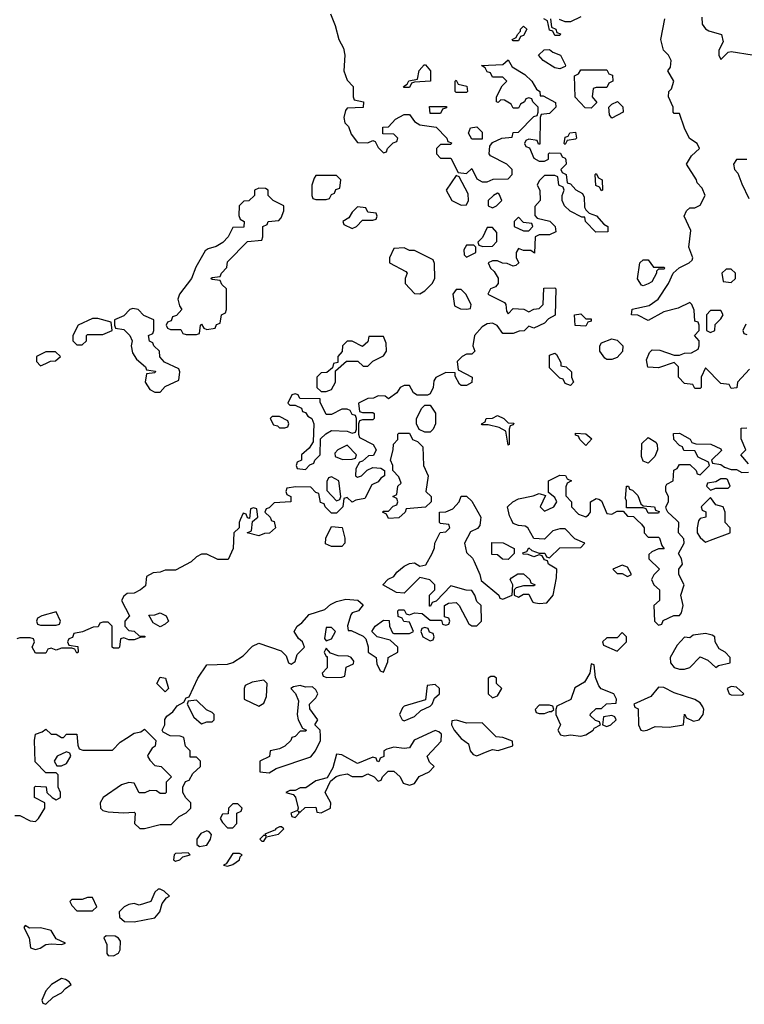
# Model space of a CAD drawing. Header units: inches. Extents: x 2701323 to 2964515, y 494916 to 722124.
# Tile 437 of 656: x 2861869 to 2864660, y 598134 to 601927. Entities that reach past the tile are written whole.
import ezdxf

# ---------------------------------------------------------------- set-up
doc = ezdxf.new("R2010")
doc.units = ezdxf.units.IN
doc.header["$MEASUREMENT"] = 0
doc.layers.add('C8569', color=7, linetype='Continuous')
doc.layers.add('C8660', color=7, linetype='Continuous')

msp = doc.modelspace()

# ---------------------------------------------------------------- linework, layer by layer
at = {"layer": 'C8569', "color": 2, "elevation": 2}
for points in [[(2861850, 598861), (2861870, 598861), (2861910, 598841), (2861930, 598838), (2861942, 598850), (2861966, 598890), (2861966, 598910), (2861926, 598930), (2861926, 598970), (2861930, 598974), (2861971.6, 598971.6), (2861974, 598950), (2861994, 598930), (2862010, 598922), (2862026, 598930), (2862026, 598950), (2862018, 598970), (2862018, 599018), (2862010, 599026), (2861970, 599026), (2861928.4, 599068.4), (2861926, 599150), (2861930, 599174), (2861956.4, 599183.6), (2861970, 599194), (2861990, 599174), (2862010, 599174), (2862030, 599162), (2862038, 599162), (2862050, 599174), (2862090, 599174), (2862092.7, 599132.7), (2862098, 599118), (2862112.7, 599112.7), (2862227.3, 599112.7), (2862256.4, 599143.6), (2862280.2, 599159.8), (2862310, 599178), (2862336.4, 599183.6), (2862350, 599194), (2862394, 599150), (2862391, 599129), (2862379.6, 599120.4), (2862363.6, 599096.4), (2862362, 599090), (2862370, 599074), (2862390, 599054), (2862414, 599050), (2862454, 599010), (2862434, 598990), (2862434, 598950), (2862430, 598946), (2862410, 598946), (2862396.4, 598956.4), (2862370, 598958), (2862351.6, 598948.4), (2862330, 598948), (2862310, 598986), (2862290, 598988), (2862261, 598979), (2862191.3, 598930), (2862178.8, 598910), (2862181, 598890), (2862190, 598881), (2862210, 598874.8), (2862269, 598871), (2862310, 598874), (2862314, 598870), (2862312, 598830), (2862331.6, 598811.6), (2862350, 598811.3), (2862410, 598826.8), (2862452.9, 598827.1), (2862483.1, 598856.9), (2862510, 598872), (2862528, 598890), (2862528, 598910), (2862509, 598929), (2862498, 598950), (2862498, 598970), (2862507.3, 598992.7), (2862522, 598998), (2862536.4, 599023.6), (2862566, 599050), (2862566, 599070), (2862550, 599086), (2862526, 599086), (2862526, 599110), (2862508.4, 599128.4), (2862502, 599162), (2862487.3, 599167.3), (2862448.4, 599168.4), (2862422, 599182), (2862418, 599190), (2862428, 599210), (2862428.4, 599231.6), (2862436.4, 599243.6), (2862459, 599261), (2862476.4, 599283.6), (2862502, 599298), (2862510, 599314), (2862522, 599318), (2862555.3, 599390), (2862590, 599442), (2862670, 599444.7), (2862690, 599451.3), (2862730, 599476), (2862766.3, 599513.7), (2862790, 599524.7), (2862876, 599496), (2862896, 599476), (2862904.7, 599450), (2862915.3, 599444.7), (2862930, 599454), (2862938, 599482), (2862966, 599510), (2862958, 599530), (2862943.1, 599543.1), (2862926, 599570), (2862938, 599590), (2862956.5, 599603.5), (2862984.7, 599635.3), (2863044.7, 599655.3), (2863066.3, 599673.7), (2863090, 599686), (2863125.6, 599694.4), (2863171, 599691), (2863192.7, 599672.7), (2863174, 599650), (2863150, 599642), (2863145.2, 599634.8), (2863132, 599592), (2863134, 599574), (2863146, 599574), (2863192, 599552), (2863202, 599542), (2863211.1, 599511.1), (2863212, 599490), (2863242, 599470), (2863245.4, 599445.4), (2863258, 599418), (2863270, 599414), (2863287.3, 599452.7), (2863288, 599470), (2863326, 599490), (2863326, 599510), (2863296.4, 599536.4), (2863246, 599550), (2863226, 599570), (2863238, 599590), (2863270, 599614), (2863292.7, 599612.7), (2863294, 599590), (2863304.7, 599564.7), (2863310, 599562), (2863370, 599562), (2863386, 599570), (2863370, 599606), (2863348.4, 599608.4), (2863342, 599622), (2863327.3, 599627.3), (2863326, 599650), (2863330, 599654), (2863350, 599654), (2863358, 599638), (2863370, 599634), (2863390, 599642), (2863419.6, 599639.6), (2863450, 599614), (2863494, 599614), (2863498, 599598), (2863510, 599594), (2863522, 599598), (2863526, 599610), (2863522, 599622), (2863506, 599626), (2863506, 599670), (2863520.4, 599679.6), (2863550, 599682), (2863562, 599670), (2863599.6, 599599.6), (2863610, 599592), (2863630, 599592), (2863648, 599610), (2863646, 599670), (2863630, 599686), (2863622, 599710), (2863610, 599728), (2863588.7, 599728.7), (2863530, 599746), (2863472.7, 599687.3), (2863458, 599682), (2863452, 599668), (2863448, 599668), (2863448, 599710), (2863468, 599730), (2863468.7, 599750), (2863449.1, 599769.1), (2863410, 599778), (2863350, 599718), (2863320.4, 599720.4), (2863268, 599750), (2863288.9, 599771.1), (2863310, 599782), (2863321.2, 599798.8), (2863350, 599822), (2863370, 599832), (2863390, 599834), (2863410, 599822), (2863432.9, 599827.1), (2863458, 599870), (2863467.3, 599892.7), (2863468, 599910), (2863488.4, 599951.6), (2863510, 599954), (2863526, 599970), (2863522, 599982), (2863490, 599986), (2863486, 599990), (2863486, 600000)], [(2862718.4, 600000), (2862714, 599990), (2862714, 599970), (2862694, 599950), (2862692, 599890), (2862672.7, 599847.3), (2862632.7, 599847.3), (2862590, 599868), (2862570, 599868), (2862550, 599858), (2862530, 599838), (2862470, 599806), (2862430, 599806), (2862410, 599798), (2862383.6, 599796.4), (2862358, 599782), (2862354, 599746), (2862334, 599730), (2862310, 599718), (2862283.6, 599716.4), (2862270, 599706), (2862262, 599690), (2862292, 599630), (2862274, 599610), (2862274, 599590), (2862290, 599574), (2862310, 599572), (2862330, 599554), (2862351.6, 599551.6), (2862351.6, 599548.4), (2862332.7, 599547.3), (2862310, 599538), (2862290, 599538), (2862270, 599546), (2862258, 599542), (2862254, 599510), (2862250, 599506), (2862230, 599506), (2862226, 599510), (2862226, 599590), (2862210, 599606), (2862190, 599606), (2862178, 599602), (2862171.6, 599588.4), (2862152.7, 599587.3), (2862111.6, 599568.4), (2862078, 599562), (2862072.7, 599547.3), (2862058, 599542), (2862054, 599530), (2862058, 599518), (2862092.7, 599512.7), (2862094, 599490), (2862090, 599486), (2862082, 599502), (2862070, 599506), (2862030, 599506), (2862010, 599498), (2861990, 599506), (2861978, 599502), (2861970, 599486), (2861930, 599486), (2861918, 599510), (2861926, 599530), (2861922, 599542), (2861910, 599546), (2861870, 599546), (2861858, 599542)], [(2862837.3, 600000), (2862838, 599998), (2862850, 599994), (2862854, 599970), (2862831.6, 599948.4), (2862812.7, 599947.3), (2862790, 599938), (2862746, 599950), (2862762, 599958), (2862766, 599994), (2862773.5, 600000)], [(2863643.8, 600000), (2863642, 599978), (2863632.7, 599967.3), (2863605.4, 599954.6), (2863582, 599910), (2863590, 599874), (2863612.7, 599852.7), (2863619.6, 599839.6), (2863642, 599790), (2863646, 599766), (2863714, 599710), (2863718, 599698), (2863730, 599694), (2863766, 599710), (2863768, 599750), (2863758, 599770), (2863763.1, 599776.9), (2863788.4, 599791.6), (2863810, 599792), (2863834, 599770), (2863838, 599758), (2863854, 599750), (2863850, 599746), (2863810, 599746), (2863782, 599738), (2863774, 599730), (2863774, 599710), (2863790, 599702), (2863810, 599714), (2863830, 599714), (2863844.7, 599684.7), (2863850, 599682), (2863870, 599678), (2863899, 599681), (2863924, 599710), (2863936.4, 599776.4), (2863938, 599810), (2863906, 599830), (2863902, 599842), (2863890, 599846), (2863882, 599862), (2863870, 599866), (2863850, 599858), (2863827.3, 599867.3), (2863808.4, 599868.4), (2863807.3, 599872.7), (2863822, 599878), (2863830, 599892), (2863842, 599882), (2863870, 599872), (2863891.6, 599871.6), (2863898, 599858), (2863910, 599854), (2863950, 599892), (2864030, 599894), (2864046, 599910), (2864007.3, 599927.3), (2863970, 599966), (2863950, 599966), (2863922, 599958), (2863890, 599926), (2863850, 599928), (2863826, 599970), (2863816.4, 599976.4), (2863790, 599978), (2863770, 599986), (2863763, 600000)], [(2864246.1, 600000), (2864263.6, 599983.6), (2864274, 599970), (2864274, 599950), (2864290, 599934), (2864330, 599934), (2864334, 599930), (2864342, 599902), (2864351.3, 599888.7), (2864330, 599888), (2864303.6, 599876.4), (2864292.7, 599867.3), (2864292, 599850), (2864334, 599810), (2864311.6, 599788.4), (2864302, 599770), (2864312, 599750), (2864334, 599730), (2864334, 599690), (2864312, 599670), (2864314, 599610), (2864330, 599594), (2864342, 599598), (2864347.3, 599612.7), (2864388.4, 599631.6), (2864410, 599632), (2864418, 599642), (2864424, 599670), (2864415.3, 599710), (2864428.7, 599750), (2864408, 599790), (2864408, 599810), (2864422, 599830), (2864418, 599850), (2864406, 599870), (2864428, 599910), (2864427.3, 599927.3), (2864406, 599950), (2864408, 599990), (2864397.5, 600000)], [(2864486, 600000), (2864483.6, 599996.4), (2864478, 599970), (2864478, 599950), (2864490, 599932), (2864510, 599914), (2864530, 599922), (2864606, 599950), (2864606, 599970), (2864586, 599990), (2864586, 600000)]]:
    msp.add_lwpolyline(points, dxfattribs=at)
for points in [[(2863070, 599898), (2863047.3, 599907.3), (2863048, 599930), (2863070, 599974), (2863111, 599971), (2863122, 599930), (2863122, 599910), (2863110, 599898)], [(2863750, 599848), (2863728.4, 599848.4), (2863710, 599866), (2863687.3, 599867.3), (2863687.3, 599912.7), (2863731.6, 599911.6), (2863774, 599890), (2863774, 599870)], [(2864190, 599826), (2864154, 599810), (2864170, 599794), (2864190, 599794), (2864210, 599782), (2864226, 599790), (2864210, 599818)], [(2862010, 599646), (2861954, 599630), (2861938, 599622), (2861934, 599610), (2861938, 599598), (2861950, 599594), (2862010, 599594), (2862022, 599598), (2862026, 599610)], [(2862410, 599588), (2862383.1, 599603.1), (2862367.3, 599632.7), (2862390, 599634), (2862410, 599642), (2862434, 599630), (2862442, 599610), (2862430, 599598)], [(2863070, 599586), (2863050, 599586), (2863043.6, 599543.6), (2863050, 599534), (2863070, 599542), (2863086, 599570)], [(2863430, 599586), (2863418, 599582), (2863414, 599570), (2863422, 599550), (2863450, 599534), (2863462, 599538), (2863466, 599550), (2863462, 599562), (2863447.3, 599567.3), (2863442, 599582)], [(2864190, 599566), (2864170, 599546), (2864130, 599546), (2864114, 599530), (2864118, 599518), (2864170, 599494), (2864206, 599530), (2864206, 599550)], [(2864510, 599562), (2864463.6, 599556.4), (2864450, 599546), (2864430, 599548), (2864402, 599518), (2864374.8, 599470), (2864376, 599450), (2864390, 599431.3), (2864410, 599424.7), (2864430, 599424.7), (2864450, 599432), (2864490, 599472), (2864519.8, 599459.8), (2864550, 599432), (2864561.2, 599438.8), (2864606, 599450), (2864606, 599470), (2864586, 599490), (2864563.1, 599503.1), (2864548, 599530), (2864546, 599550), (2864536.4, 599556.4)], [(2863050, 599506), (2863042, 599490), (2863050, 599474), (2863054, 599474), (2863054, 599430), (2863034, 599410), (2863038, 599398), (2863052.7, 599392.7), (2863110, 599394), (2863122, 599398), (2863127.3, 599432.7), (2863154.6, 599445.4), (2863156.4, 599456.4), (2863146, 599470), (2863134.6, 599474.6), (2863096.4, 599476.4), (2863066, 599486)], [(2864070, 599446), (2864064.7, 599410), (2864044.7, 599375.3), (2864007.5, 599352.5), (2863991.3, 599308.7), (2863938, 599282), (2863934, 599270), (2863934, 599250), (2863952, 599210), (2863942, 599190), (2863951.6, 599171.6), (2863967.7, 599167.7), (2863990, 599172), (2864030, 599167.3), (2864050, 599172), (2864078, 599190), (2864082, 599198), (2864106, 599210), (2864102, 599222), (2864087.3, 599227.3), (2864066, 599246), (2864067.3, 599252.7), (2864090, 599274), (2864110, 599274), (2864128.9, 599291.1), (2864166, 599294), (2864168, 599310), (2864158, 599330), (2864108.7, 599348.7), (2864100.2, 599360.2), (2864087.3, 599392.7), (2864082, 599442)], [(2862430, 599338), (2862398, 599370), (2862410, 599394), (2862431.3, 599390), (2862442, 599350)], [(2862810, 599382), (2862764.5, 599375.5), (2862738, 599362), (2862734, 599350), (2862734, 599310), (2862790, 599282), (2862810, 599294), (2862820.4, 599319.6), (2862822, 599370)], [(2863696.4, 599396.4), (2863683.6, 599396.4), (2863674, 599390), (2863674, 599330), (2863690, 599314), (2863710, 599322), (2863726, 599350), (2863706, 599370), (2863706, 599390)], [(2862950, 599362), (2862923.6, 599356.4), (2862914, 599350), (2862931.6, 599331.6), (2862943.6, 599303.6), (2862938, 599250), (2862942, 599230), (2862958, 599198), (2862974, 599190), (2862970, 599186), (2862950, 599186), (2862930, 599166), (2862918, 599162), (2862914, 599150), (2862890, 599128), (2862870, 599118), (2862834, 599110), (2862831.3, 599088.7), (2862794, 599070), (2862794, 599030), (2862830, 599026), (2862857.2, 599042.8), (2862990, 599086.8), (2863008, 599110), (2863028, 599150), (2863027.3, 599167.3), (2863026, 599190), (2863006, 599210), (2863018, 599230), (2862987.3, 599272.7), (2862986, 599290), (2863010, 599314), (2863018, 599330), (2863010, 599346), (2862996.4, 599356.4), (2862970, 599355.3)], [(2863470, 599366), (2863438, 599362), (2863432.7, 599307.3), (2863350, 599282), (2863343.5, 599276.5), (2863332, 599250), (2863342, 599230), (2863350, 599226), (2863390, 599242.8), (2863414.6, 599265.4), (2863450, 599282), (2863458, 599290), (2863467.3, 599312.7), (2863486, 599330), (2863486, 599350)], [(2864330, 599355.3), (2864299.8, 599320.2), (2864234, 599290), (2864238, 599278), (2864251.6, 599271.6), (2864252, 599210), (2864262, 599190), (2864270, 599187.7), (2864286, 599190), (2864316.4, 599203.6), (2864370, 599201), (2864426, 599210), (2864430, 599252), (2864438, 599238), (2864464.7, 599224.7), (2864486, 599230), (2864502, 599250), (2864504, 599270), (2864500.2, 599280.2), (2864490, 599295.3), (2864470, 599308.7), (2864390, 599334), (2864350, 599354)], [(2864610, 599358), (2864594, 599350), (2864602, 599330), (2864610, 599326), (2864650, 599324.7), (2864658, 599330), (2864630, 599355.3)], [(2862550, 599306), (2862518, 599302), (2862514, 599290), (2862539.6, 599239.6), (2862570, 599214), (2862590, 599222), (2862610, 599222), (2862618, 599230), (2862618, 599250), (2862610, 599258), (2862588.9, 599268.9)], [(2863910, 599286), (2863870, 599286), (2863854, 599270), (2863858, 599258), (2863870, 599254), (2863890, 599254), (2863910, 599262), (2863918, 599262), (2863926, 599270), (2863922, 599282)], [(2863552, 599228), (2863534, 599226), (2863532, 599210), (2863542, 599190), (2863570, 599158), (2863597.3, 599137.3), (2863604.7, 599110), (2863616, 599096), (2863630, 599091), (2863670, 599107.7), (2863690, 599116), (2863711.6, 599111.6), (2863768, 599130), (2863767.3, 599147.3), (2863730, 599162), (2863704.7, 599164.7), (2863650, 599218), (2863590, 599217.2)], [(2864150, 599246), (2864118, 599242), (2864114, 599210), (2864130, 599204.7), (2864146, 599210), (2864166, 599230), (2864162, 599242)], [(2863470, 599189), (2863388, 599152), (2863370, 599122), (2863350, 599119), (2863310, 599124), (2863283.5, 599116.5), (2863272, 599110), (2863271.6, 599088.4), (2863258, 599082), (2863252, 599068), (2863246, 599070), (2863242, 599082), (2863230, 599086), (2863170, 599062), (2863110, 599095.3), (2863090, 599098), (2863075.3, 599044.7), (2863054, 599006), (2863010, 598995.3), (2862971.6, 598968.4), (2862950, 598968), (2862930, 598958), (2862910, 598958), (2862894, 598950), (2862922, 598942), (2862931.6, 598931.6), (2862942, 598890), (2862939.6, 598880.4), (2862914, 598870), (2862918, 598858), (2862930, 598854), (2862946, 598870), (2862942, 598878), (2862950, 598874), (2862968.4, 598891.6), (2863010, 598894), (2863014, 598874), (2863030, 598872), (2863066, 598890), (2863068, 598910), (2863046, 598950), (2863066, 598994), (2863088, 599012), (2863103.1, 599016.9), (2863130, 599022), (2863150, 599012), (2863190, 599012), (2863210, 599022), (2863234, 599010), (2863250, 598994), (2863262, 598998), (2863266, 599010), (2863288.4, 599031.6), (2863310, 599032), (2863334, 599010), (2863346, 598986), (2863370, 598978), (2863390, 598984.7), (2863408, 599012), (2863446, 599030), (2863466, 599050), (2863447.3, 599067.3), (2863438, 599090), (2863492.7, 599147.3), (2863494, 599174), (2863484, 599184)], [(2862050, 599106), (2862014, 599090), (2862002, 599070), (2862012.7, 599052.7), (2862030, 599052), (2862050, 599062), (2862066, 599090), (2862062, 599102)], [(2862710, 598906), (2862690, 598906), (2862674, 598890), (2862672.7, 598867.3), (2862650, 598866), (2862642, 598850), (2862650, 598834), (2862670, 598814), (2862690, 598814), (2862706, 598830), (2862706, 598870), (2862722, 598878), (2862726, 598890)], [(2862878, 598818), (2862870, 598818), (2862854, 598810), (2862854, 598806), (2862814, 598790), (2862818, 598782), (2862810, 598786), (2862794, 598770), (2862802, 598762), (2862810, 598762), (2862820.4, 598779.6), (2862866, 598790), (2862886, 598810)], [(2862590, 598802), (2862567.5, 598792.5), (2862551.3, 598770), (2862552, 598750), (2862562, 598742), (2862590, 598746.8), (2862604, 598770), (2862608, 598788), (2862599, 598799)], [(2862518, 598718), (2862470, 598715.3), (2862464.7, 598710), (2862462, 598690), (2862470, 598686), (2862486, 598690), (2862498, 598702), (2862526, 598710)], [(2862715.3, 598715.3), (2862690, 598715.3), (2862664.7, 598675.3), (2862654, 598670), (2862670, 598666), (2862690, 598672), (2862715.3, 598690), (2862718, 598702), (2862726, 598710)], [(2862150, 598546), (2862130, 598546), (2862110, 598538), (2862070, 598538), (2862062, 598530), (2862070, 598514), (2862090, 598494), (2862150, 598494), (2862166, 598510)], [(2862410, 598578), (2862402, 598578), (2862390, 598566), (2862374, 598530), (2862330, 598515.3), (2862310, 598522), (2862290, 598519), (2862272, 598510), (2862252, 598490), (2862254, 598470), (2862272.7, 598452.7), (2862310, 598452), (2862390, 598467.3), (2862408.7, 598490), (2862418, 598522), (2862435.3, 598544.7), (2862446, 598550), (2862426, 598570)], [(2861890, 598438), (2861884.7, 598430), (2861906, 598390), (2861911, 598351), (2861930, 598344.9), (2861948, 598350), (2861970, 598364), (2861990, 598367.3), (2862030, 598364.7), (2862046, 598370), (2862010, 598386), (2861990, 598418), (2861950, 598428.7), (2861907.3, 598427.3)], [(2862202, 598398), (2862194, 598390), (2862204.7, 598364.7), (2862204.7, 598330), (2862210, 598322), (2862230, 598321), (2862250, 598331.3), (2862256.6, 598343.4), (2862257, 598377), (2862250, 598388.7), (2862236.4, 598396.4)], [(2862030, 598233.2), (2861992, 598210), (2861970, 598186), (2861954, 598150), (2861958, 598138), (2861970, 598134), (2861998, 598162), (2862030, 598178), (2862045.2, 598194.8), (2862068, 598210), (2862060.4, 598220.4), (2862046, 598230)]]:
    msp.add_lwpolyline(points, close=True, dxfattribs=at)
at = {"layer": 'C8660', "color": 2, "elevation": 2}
for points in [[(2863066, 601950), (2863084.7, 601904.7), (2863098, 601850), (2863116.9, 601816.9), (2863122, 601790), (2863118, 601730), (2863130, 601694), (2863154, 601670), (2863154, 601630), (2863158, 601618), (2863194, 601610), (2863191.6, 601588.4), (2863130, 601586), (2863123.6, 601576.4), (2863118, 601550), (2863122, 601530), (2863135.3, 601515.3), (2863146.4, 601486.4), (2863170, 601454), (2863210, 601452), (2863230, 601462), (2863238, 601458), (2863250, 601434), (2863270, 601414), (2863282, 601418), (2863286, 601430), (2863307.3, 601452.7), (2863322, 601458), (2863326, 601470), (2863310, 601486), (2863267.3, 601487.3), (2863267.3, 601512.7), (2863290, 601514), (2863316.4, 601543.6), (2863350, 601562), (2863370, 601562), (2863390, 601534), (2863410, 601522), (2863472.7, 601512.7), (2863514, 601470), (2863518, 601458), (2863532.7, 601452.7), (2863530, 601446), (2863490, 601446), (2863474, 601430), (2863474, 601410), (2863490, 601394), (2863530, 601394), (2863558, 601338), (2863590, 601334), (2863610, 601354), (2863630, 601314), (2863650, 601302), (2863670, 601302), (2863692.7, 601312.7), (2863750, 601314), (2863766, 601330), (2863766, 601350), (2863746, 601370), (2863682, 601402), (2863678, 601410), (2863680.4, 601439.6), (2863690, 601454), (2863726, 601470), (2863766, 601474), (2863770, 601492), (2863790, 601494), (2863850, 601554), (2863862, 601558), (2863866, 601570), (2863866, 601590), (2863846, 601610), (2863842, 601622), (2863830, 601626), (2863818, 601622), (2863814, 601610), (2863798, 601602), (2863790, 601586), (2863770, 601586), (2863762, 601602), (2863736.4, 601616.4), (2863722, 601618), (2863711.6, 601608.4), (2863706, 601610), (2863706, 601630), (2863728, 601672), (2863746, 601690), (2863730, 601706), (2863690, 601706), (2863682, 601722), (2863670, 601726), (2863662, 601742), (2863648, 601750), (2863730, 601754), (2863750, 601772), (2863765.4, 601745.4), (2863815.3, 601715.3), (2863842, 601690), (2863859.6, 601659.6), (2863872, 601650), (2863874, 601634), (2863886, 601634), (2863932.7, 601607.3), (2863934, 601590), (2863910, 601566), (2863878, 601562), (2863874, 601550), (2863872.7, 601447.3), (2863867.3, 601447.3), (2863862, 601462), (2863830, 601466), (2863818, 601462), (2863814, 601450), (2863818, 601438), (2863832.7, 601432.7), (2863850, 601394), (2863870, 601382), (2863890, 601382), (2863906, 601390), (2863906, 601410), (2863910, 601414), (2863952.7, 601412.7), (2863958, 601398), (2863970, 601394), (2863972.7, 601387.3), (2863974, 601370), (2863954, 601350), (2863958, 601338), (2863974, 601330), (2863978, 601298), (2863990, 601294), (2864011.6, 601271.6), (2864036.9, 601256.9), (2864043.6, 601243.6), (2864044.7, 601204.7), (2864050, 601194), (2864062, 601182), (2864091.1, 601171.1), (2864119.6, 601139.6), (2864134, 601130), (2864134, 601110), (2864088.7, 601108.7), (2864048, 601150), (2864046, 601166), (2864034, 601166), (2863988.9, 601188.9), (2863968, 601210), (2863958, 601230), (2863958, 601250), (2863966, 601270), (2863962, 601282), (2863946, 601290), (2863942, 601322), (2863930, 601326), (2863890, 601326), (2863870, 601306), (2863862, 601290), (2863872, 601270), (2863874, 601230), (2863852.7, 601207.3), (2863852.7, 601172.7), (2863862, 601162), (2863911.1, 601151.1), (2863932, 601130), (2863934, 601110), (2863910, 601098), (2863870, 601098), (2863854, 601090), (2863852, 601028), (2863838, 601038), (2863810, 601038), (2863790, 601046), (2863782, 601030), (2863782, 601010), (2863792, 600990), (2863779.6, 600980.4), (2863770, 600978), (2863747.3, 600987.3), (2863728.4, 600988.4), (2863710, 600998), (2863690, 600998), (2863674, 600990), (2863682, 600970), (2863696.9, 600956.9), (2863711.6, 600931.6), (2863712, 600910), (2863702, 600898), (2863682, 600890), (2863672, 600870), (2863736.9, 600836.9), (2863742, 600830), (2863743.6, 600803.6), (2863750, 600794), (2863770, 600814), (2863811.1, 600811.1), (2863830, 600802), (2863850, 600812), (2863870, 600814), (2863886, 600830), (2863887.3, 600892.7), (2863930, 600894), (2863934, 600890), (2863931.1, 600788.9), (2863905.4, 600774.6), (2863890, 600758), (2863850, 600738), (2863830, 600746), (2863811.6, 600728.4), (2863792.7, 600727.3), (2863770, 600718), (2863730, 600718), (2863708.4, 600748.4), (2863690, 600758), (2863670, 600755.3), (2863650, 600744), (2863621, 600710), (2863614, 600670), (2863622, 600650), (2863610, 600638), (2863590, 600638), (2863574, 600630), (2863554, 600610), (2863558, 600578), (2863612, 600550), (2863610.9, 600529.1), (2863590, 600518), (2863570, 600518), (2863563.1, 600523.1), (2863546, 600554), (2863546, 600566), (2863510, 600568), (2863471.6, 600548.4), (2863464.7, 600535.3), (2863462, 600510), (2863450, 600486), (2863439.6, 600480.4), (2863400.4, 600480.4), (2863386, 600490), (2863370, 600518), (2863350, 600518), (2863334, 600510), (2863322, 600490), (2863290, 600466), (2863276.4, 600476.4), (2863250, 600478), (2863231.6, 600468.4), (2863210, 600468), (2863174, 600450), (2863178, 600418), (2863190, 600414), (2863230, 600414), (2863234, 600410), (2863234, 600390), (2863230, 600386), (2863190, 600386), (2863178, 600382), (2863174, 600370), (2863174, 600330), (2863178, 600318), (2863231, 600291), (2863242, 600270), (2863232, 600248), (2863212.7, 600247.3), (2863190, 600226), (2863178, 600222), (2863163.6, 600196.4), (2863162, 600170), (2863170, 600164.7), (2863186, 600170), (2863208, 600192), (2863230, 600202), (2863259.6, 600199.6), (2863274, 600190), (2863274, 600170), (2863259.6, 600160.4), (2863250, 600146), (2863225.4, 600134.6), (2863198, 600082), (2863163.6, 600076.4), (2863150, 600068), (2863130, 600086), (2863118, 600082), (2863114, 600050), (2863090, 600026), (2863070, 600026), (2863046, 600050), (2863042, 600062), (2863027.3, 600067.3), (2863022, 600102), (2863010, 600106), (2862990, 600126), (2862932.7, 600127.3), (2862898, 600122), (2862894, 600110), (2862898, 600098), (2862914, 600090), (2862914, 600070), (2862850, 600066), (2862830, 600046), (2862818, 600042), (2862814, 600030), (2862834, 600010), (2862837.3, 600000)], [(2863914, 601930), (2863918, 601898), (2863934, 601890), (2863938, 601878), (2863952.7, 601872.7), (2863950, 601866), (2863930, 601866), (2863922, 601882), (2863910, 601886), (2863902, 601922), (2863888, 601930)], [(2864030, 601938), (2863990, 601918), (2863970, 601918), (2863948, 601928)], [(2864679.6, 600580.4), (2864634, 600530), (2864631.6, 600508.4), (2864610, 600506), (2864602, 600522), (2864570, 600526), (2864510, 600586), (2864494, 600550), (2864494, 600510), (2864490, 600506), (2864470, 600506), (2864462, 600522), (2864430, 600526), (2864406, 600550), (2864406, 600590), (2864390, 600606), (2864330, 600586), (2864288.4, 600588.4), (2864283.1, 600616.9), (2864294.6, 600645.4), (2864305.2, 600654.8), (2864334.4, 600654.4), (2864390, 600634), (2864410, 600634), (2864430, 600642), (2864456.4, 600643.6), (2864482, 600658), (2864486, 600670), (2864486, 600690), (2864468, 600710), (2864486, 600730), (2864486, 600750), (2864482, 600762), (2864470, 600766), (2864467.3, 600807.3), (2864458, 600830), (2864450, 600838), (2864404.7, 600815.3), (2864350, 600802), (2864290, 600768.7), (2864250, 600788), (2864226, 600790), (2864228.7, 600811.3), (2864294, 600826), (2864328, 600850), (2864368, 600910), (2864386, 600950), (2864409, 600971), (2864448, 600990), (2864459, 601001), (2864462, 601010), (2864446, 601050), (2864454.6, 601114.6), (2864428, 601170), (2864438, 601190), (2864450, 601202), (2864470, 601202), (2864490, 601212), (2864508.7, 601250), (2864498, 601278), (2864478, 601298), (2864475.3, 601310), (2864438, 601370), (2864457.2, 601402.8), (2864488, 601430), (2864478, 601450), (2864449, 601469), (2864429.2, 601509.2), (2864410, 601566), (2864390, 601566), (2864386, 601570), (2864386, 601590), (2864368.7, 601630), (2864369, 601650), (2864379, 601661), (2864388, 601690), (2864366, 601730), (2864376.4, 601743.6), (2864378, 601770), (2864368, 601790), (2864349.2, 601809.2), (2864339, 601850), (2864354, 601930)], [(2864496.9, 601936.9), (2864498, 601910), (2864510, 601892), (2864523.6, 601883.6), (2864572, 601870), (2864578, 601842), (2864562, 601810), (2864562, 601790), (2864570, 601774), (2864598, 601802), (2864610, 601804.7), (2864690, 601792)], [(2864670, 601388), (2864630, 601388), (2864618, 601370), (2864622, 601350), (2864635.3, 601335.3), (2864650, 601294), (2864678, 601238)], [(2864666.4, 600753.6), (2864654, 600730), (2864658, 600718), (2864670, 600714)], [(2864397.5, 600000), (2864366, 600030), (2864360.4, 600040.4), (2864358, 600050), (2864368, 600070), (2864368, 600090), (2864358, 600110), (2864358, 600130), (2864362, 600138), (2864386, 600150), (2864388.4, 600191.6), (2864402, 600198), (2864410, 600214), (2864450, 600214), (2864474, 600190), (2864478, 600178), (2864490, 600174), (2864526, 600210), (2864522, 600222), (2864482, 600242), (2864470, 600266), (2864427.3, 600267.3), (2864422, 600282), (2864410, 600286), (2864388, 600310), (2864387.3, 600332.7), (2864410, 600334), (2864451.6, 600311.6), (2864458, 600298), (2864472.7, 600292.7), (2864531.1, 600291.1), (2864570, 600274), (2864572.7, 600267.3), (2864534, 600230), (2864538, 600218), (2864570, 600214), (2864583.6, 600203.6), (2864610, 600194), (2864630, 600194), (2864650, 600182), (2864676.4, 600183.6)], [(2864676.4, 600216.4), (2864646, 600250), (2864666, 600270), (2864648, 600312), (2864647.3, 600352.7), (2864670, 600354)], [(2863763, 600000), (2863755.3, 600015.3), (2863748, 600050), (2863768, 600070), (2863790, 600081), (2863847.3, 600092.7), (2863870, 600102), (2863894, 600094), (2863874, 600050), (2863890, 600034), (2863926, 600050), (2863938, 600070), (2863930, 600086), (2863906, 600106), (2863906, 600150), (2863950, 600172), (2863971.3, 600171.3), (2863978, 600158), (2863994, 600150), (2863978, 600142), (2863972.7, 600127.3), (2863972.7, 600092.7), (2863994, 600070), (2863994, 600050), (2864022, 600022), (2864050, 600012), (2864060.4, 600019.6), (2864068, 600030), (2864068, 600070), (2864090, 600082), (2864099.6, 600079.6), (2864110, 600074), (2864130, 600024.7), (2864150, 600022), (2864170, 600034), (2864194, 600034), (2864210, 600014), (2864232.7, 600012.7), (2864246.1, 600000)], [(2863486, 600000), (2863486, 600030), (2863510, 600031.3), (2863538, 600042), (2863562, 600070), (2863570, 600092), (2863590, 600092), (2863610, 600072), (2863644.7, 600010), (2863643.8, 600000)], [(2864586, 600000), (2864586, 600030), (2864578, 600050), (2864550, 600058), (2864530, 600086), (2864494, 600050), (2864498, 600038), (2864511.6, 600031.6), (2864512, 600010), (2864490, 600006), (2864486, 600000)], [(2862773.5, 600000), (2862786, 600010), (2862782, 600042), (2862770, 600046), (2862758, 600042), (2862754, 600006), (2862747.3, 600007.3), (2862742, 600022), (2862730, 600026), (2862718.4, 600000)]]:
    msp.add_lwpolyline(points, dxfattribs=at)
for points in [[(2863770, 601846), (2863766, 601850), (2863782, 601858), (2863786, 601870), (2863798, 601882), (2863798, 601890), (2863810, 601902), (2863822, 601890), (2863810, 601866), (2863798, 601862), (2863790, 601846)], [(2863950, 601738), (2863930, 601742), (2863886, 601770), (2863868, 601790), (2863889.1, 601810.9), (2863910, 601812), (2863922, 601802), (2863952, 601790), (2863971.6, 601751.6), (2863970, 601746)], [(2863350, 601666), (2863348, 601670), (2863362, 601678), (2863368.4, 601691.6), (2863402, 601698), (2863408.4, 601731.6), (2863427.3, 601752.7), (2863432.7, 601752.7), (2863452, 601730), (2863452, 601690), (2863390, 601686), (2863378, 601682), (2863370, 601666)], [(2864070, 601586), (2864047.3, 601587.3), (2864008.4, 601628.4), (2864006, 601710), (2864022, 601718), (2864030, 601734), (2864130, 601734), (2864138, 601718), (2864152.7, 601712.7), (2864154, 601690), (2864138, 601682), (2864130, 601666), (2864090, 601666), (2864078, 601662), (2864074, 601630), (2864092, 601608)], [(2863550, 601646), (2863546, 601650), (2863546, 601690), (2863550, 601694), (2863558, 601678), (2863591.1, 601671.1), (2863594, 601650), (2863590, 601646)], [(2863450, 601566), (2863447.3, 601592.7), (2863512.7, 601592.7), (2863512.7, 601587.3), (2863498, 601582), (2863490, 601566)], [(2864150, 601548), (2864140.4, 601560.4), (2864138, 601590), (2864150, 601602), (2864171.6, 601611.6), (2864191.6, 601591.6), (2864194, 601570)], [(2863610, 601466), (2863598, 601490), (2863606, 601510), (2863630, 601514), (2863650, 601494), (2863650, 601466)], [(2863970, 601446), (2863966, 601450), (2863970, 601474), (2863982, 601478), (2863988.7, 601491.3), (2864010, 601494), (2864014, 601470), (2864010, 601466), (2863978, 601462)], [(2863090, 601326), (2863010, 601326), (2863003.6, 601316.4), (2862994, 601290), (2862994, 601250), (2862998, 601238), (2863010, 601234), (2863050, 601234), (2863062, 601238), (2863070, 601254), (2863082, 601258), (2863087.3, 601272.7), (2863102, 601278), (2863106, 601310)], [(2863550, 601326), (2863512, 601270), (2863534, 601230), (2863570, 601212), (2863590, 601214), (2863598, 601230), (2863596.4, 601256.4), (2863562, 601322)], [(2864110, 601268), (2864102, 601282), (2864088.4, 601288.4), (2864086, 601330), (2864090, 601334), (2864098, 601318), (2864112, 601310), (2864114, 601270)], [(2862790, 601278), (2862774, 601270), (2862774, 601250), (2862751.6, 601228.4), (2862732.7, 601227.3), (2862714, 601210), (2862712.7, 601172.7), (2862718, 601158), (2862734, 601150), (2862732.7, 601127.3), (2862690, 601126), (2862672, 601090), (2862651.1, 601068.9), (2862626.4, 601053.6), (2862595.3, 601044.7), (2862583.5, 601036.5), (2862547.1, 600972.9), (2862531, 600930), (2862484.7, 600870), (2862478, 600850), (2862484.7, 600824.7), (2862494, 600810), (2862472.7, 600787.3), (2862458, 600782), (2862452.7, 600767.3), (2862438, 600762), (2862434, 600750), (2862438, 600738), (2862450, 600734), (2862490, 600734), (2862498, 600718), (2862510, 600714), (2862550, 600714), (2862562, 600718), (2862566, 600750), (2862570, 600754), (2862578, 600738), (2862590, 600734), (2862622, 600738), (2862627.3, 600752.7), (2862642, 600758), (2862646, 600790), (2862662, 600798), (2862666, 600810), (2862666, 600890), (2862647.3, 600907.3), (2862642, 600922), (2862610, 600926), (2862606, 600930), (2862610, 600934), (2862642, 600938), (2862646, 600950), (2862667.3, 600972.7), (2862670, 600994), (2862747.3, 601072.7), (2862802, 601078), (2862806, 601090), (2862806, 601130), (2862822, 601138), (2862826, 601150), (2862867.3, 601152.7), (2862876.4, 601163.6), (2862886, 601190), (2862886, 601210), (2862846, 601230), (2862826, 601250), (2862826, 601270), (2862816.4, 601276.4)], [(2863710, 601258), (2863694, 601250), (2863674, 601230), (2863674, 601210), (2863690, 601202), (2863706, 601210), (2863726, 601230), (2863715.3, 601255.3)], [(2863170, 601206), (2863150, 601186), (2863136.9, 601163.1), (2863114, 601150), (2863118, 601138), (2863150, 601122), (2863166, 601130), (2863190, 601154), (2863230, 601154), (2863242, 601158), (2863246, 601170), (2863242, 601182), (2863210, 601186), (2863202, 601202)], [(2863790, 601166), (2863774, 601150), (2863774, 601130), (2863810, 601114), (2863830, 601114), (2863846, 601130), (2863842, 601142), (2863810, 601146)], [(2863690, 601126), (2863670, 601126), (2863651.6, 601088.4), (2863634, 601070), (2863638, 601058), (2863652.7, 601052.7), (2863690, 601054), (2863707.3, 601072.7), (2863707.3, 601107.3)], [(2863350, 601048), (2863310, 601046), (2863294, 601010), (2863294, 600990), (2863356.9, 600956.9), (2863362, 600950), (2863354, 600930), (2863354, 600910), (2863390, 600872), (2863410, 600871.3), (2863430, 600882), (2863458, 600910), (2863468, 600930), (2863467.3, 600987.3), (2863462, 601002), (2863390, 601038), (2863370, 601038)], [(2863618, 601058), (2863590, 601058), (2863579.6, 601040.4), (2863581, 601021), (2863590, 601012), (2863610, 601022), (2863626, 601030), (2863626, 601050)], [(2864310, 600974), (2864350, 600974), (2864354, 600970), (2864350, 600966), (2864330, 600966), (2864322, 600958), (2864322, 600950), (2864303.6, 600916.4), (2864290, 600908.7), (2864270, 600902), (2864264, 600904), (2864248.7, 600928.7), (2864258, 600990), (2864270, 601002), (2864290, 601002)], [(2864610, 600966), (2864590, 600966), (2864574, 600950), (2864578, 600918), (2864610, 600914), (2864626, 600930), (2864626, 600950)], [(2863570, 600888), (2863550, 600888), (2863538, 600870), (2863544, 600824), (2863567.3, 600812.7), (2863590, 600812), (2863606, 600814), (2863608, 600830), (2863588, 600870)], [(2862305.4, 600814.6), (2862294, 600810), (2862270, 600786), (2862234, 600770), (2862234, 600750), (2862238, 600738), (2862270, 600734), (2862294, 600710), (2862302, 600690), (2862298, 600670), (2862303.6, 600643.6), (2862319.6, 600619.6), (2862354, 600590), (2862358, 600578), (2862392.7, 600572.7), (2862390, 600566), (2862358, 600562), (2862352, 600530), (2862370, 600502), (2862390, 600492), (2862410, 600492), (2862430, 600514), (2862482, 600538), (2862486, 600570), (2862482, 600582), (2862427.3, 600607.3), (2862408.7, 600628.7), (2862408, 600650), (2862386, 600670), (2862382, 600682), (2862368.7, 600688.7), (2862366, 600710), (2862382, 600718), (2862386, 600730), (2862386, 600770), (2862347.3, 600787.3), (2862326, 600810)], [(2864050, 600774), (2864070, 600774), (2864070, 600766), (2864058, 600762), (2864050, 600746), (2864008.9, 600748.9), (2864006, 600790), (2864030, 600794)], [(2864570, 600806), (2864530, 600806), (2864514, 600790), (2864514, 600730), (2864530, 600722), (2864546, 600730), (2864547.3, 600752.7), (2864570, 600774), (2864578, 600790)], [(2862170, 600775.3), (2862150, 600775.3), (2862094, 600750), (2862074, 600710), (2862074, 600690), (2862090, 600674), (2862110, 600674), (2862126, 600690), (2862126, 600710), (2862130, 600714), (2862190, 600714), (2862226, 600730), (2862222, 600762)], [(2863270, 600706), (2863214, 600706), (2863210, 600686), (2863190, 600668), (2863150, 600688), (2863130, 600688), (2863112, 600670), (2863111.6, 600648.4), (2863094, 600630), (2863094, 600606), (2863078, 600602), (2863074, 600586), (2863052.7, 600567.3), (2863030, 600566), (2863014, 600550), (2863014, 600510), (2863030, 600494), (2863050, 600494), (2863070, 600502), (2863086, 600530), (2863086, 600574), (2863128, 600612), (2863171.1, 600611.1), (2863192.7, 600592.7), (2863210, 600592), (2863230, 600612), (2863270, 600632), (2863282, 600650), (2863280.4, 600680.4)], [(2864130, 600618), (2864123.1, 600623.1), (2864104, 600650), (2864104, 600670), (2864110, 600682), (2864150, 600698), (2864170, 600692), (2864192, 600670), (2864191.3, 600648.7), (2864170, 600626), (2864150, 600618)], [(2861990, 600648), (2861970, 600648), (2861934, 600630), (2861934, 600610), (2861950, 600594), (2861970, 600602), (2861988.4, 600611.6), (2862007.3, 600612.7), (2862026, 600630), (2862007.3, 600647.3)], [(2863990, 600518), (2863970, 600526), (2863962, 600542), (2863950, 600546), (2863910, 600586), (2863910, 600634), (2863930, 600642), (2863936.9, 600636.9), (2863954, 600606), (2863954, 600594), (2863974, 600590), (2863994, 600570), (2863994, 600550), (2864002, 600530)], [(2862930, 600486), (2862918, 600482), (2862902, 600450), (2862910, 600442), (2862930, 600442), (2862954, 600430), (2862958, 600418), (2862970, 600414), (2862979.6, 600399.6), (2862994, 600390), (2863002, 600370), (2862999.6, 600300.4), (2862983.6, 600276.4), (2862954, 600250), (2862954, 600230), (2862938, 600222), (2862934, 600210), (2862938, 600198), (2862970, 600194), (2862987.3, 600212.7), (2863002, 600218), (2863006, 600230), (2863026, 600250), (2863027.3, 600312.7), (2863048, 600332), (2863070, 600344.7), (2863130, 600342), (2863150, 600334), (2863162, 600338), (2863166, 600350), (2863166, 600390), (2863162, 600402), (2863150, 600406), (2863142, 600422), (2863130, 600426), (2863110, 600426), (2863070, 600406), (2863050, 600406), (2863026, 600454), (2863026, 600466), (2862948, 600468), (2862942, 600482)], [(2863430, 600338), (2863408.4, 600348.4), (2863398, 600370), (2863398, 600390), (2863418, 600430), (2863430, 600442), (2863450, 600442), (2863471.3, 600411.3), (2863471.3, 600370), (2863462, 600350), (2863450, 600338)], [(2863750, 600288), (2863742, 600342), (2863716.4, 600356.4), (2863674, 600366), (2863650, 600366), (2863648, 600370), (2863662, 600378), (2863666, 600390), (2863690, 600392), (2863710, 600402), (2863734, 600390), (2863750, 600374), (2863772.7, 600372.7), (2863770, 600366), (2863758, 600362), (2863754, 600350), (2863754, 600290)], [(2862870, 600398), (2862842, 600398), (2862834, 600390), (2862846.4, 600366.4), (2862862, 600362), (2862870, 600354), (2862890, 600354), (2862902, 600358), (2862906, 600370), (2862902, 600382)], [(2863290, 600006), (2863282, 600022), (2863266, 600030), (2863270, 600034), (2863290, 600034), (2863307.3, 600052.7), (2863322, 600058), (2863326, 600070), (2863322, 600082), (2863306, 600090), (2863322, 600098), (2863326, 600130), (2863338, 600142), (2863330, 600166), (2863306, 600190), (2863306, 600210), (2863298, 600230), (2863308, 600270), (2863308.4, 600291.6), (2863326, 600310), (2863326, 600330), (2863330, 600334), (2863370, 600334), (2863382, 600310), (2863402, 600302), (2863422, 600282), (2863424.7, 600210), (2863442, 600170), (2863434, 600110), (2863454, 600090), (2863454, 600070), (2863431.6, 600048.4), (2863358, 600042), (2863354, 600030), (2863330, 600008)], [(2864050, 600286), (2864026, 600310), (2864022, 600322), (2864010, 600326), (2864010, 600334), (2864050, 600332), (2864072.7, 600312.7)], [(2863130, 600288), (2863094, 600270), (2863083.6, 600256.4), (2863084.7, 600244.7), (2863112.7, 600232.7), (2863150, 600234), (2863162, 600238), (2863166, 600250)], [(2864290, 600218), (2864270, 600226), (2864264, 600244), (2864265.2, 600294.8), (2864290, 600318), (2864318.8, 600298.8), (2864324.7, 600290), (2864326, 600270), (2864315.3, 600244.7)], [(2863070, 600166), (2863058, 600162), (2863052.7, 600147.3), (2863052.7, 600112.7), (2863090, 600074), (2863102, 600078), (2863106, 600090), (2863098, 600150)], [(2864590, 600158), (2864570, 600158), (2864550, 600146), (2864518, 600142), (2864514, 600130), (2864530, 600114), (2864550, 600122), (2864590, 600122), (2864598, 600122), (2864606, 600130), (2864595.3, 600155.3)], [(2864290, 600026), (2864282, 600042), (2864270, 600046), (2864206, 600046), (2864206, 600074), (2864202, 600082), (2864206, 600130), (2864214, 600130), (2864218, 600118), (2864230, 600114), (2864250, 600094), (2864262, 600062), (2864270, 600054), (2864314, 600050), (2864318, 600038), (2864332.7, 600032.7), (2864330, 600026)]]:
    msp.add_lwpolyline(points, close=True, dxfattribs=at)

doc.saveas('drawing.dxf')
